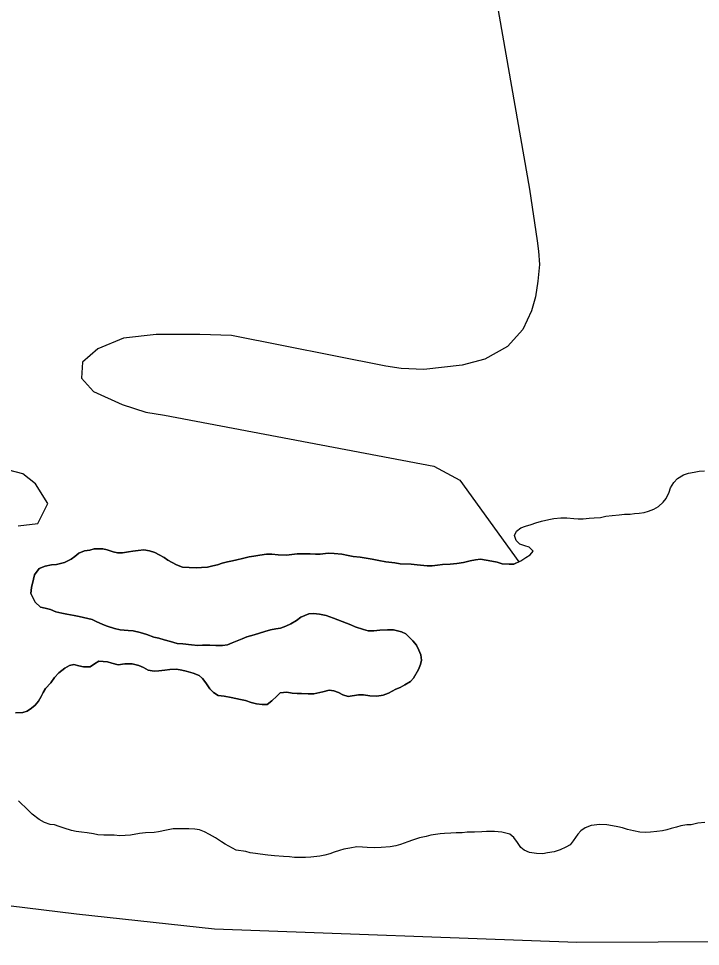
# Model space of a CAD drawing. Extents: x 3219052 to 3256913, y 800770 to 826146.
# Drawn here: x 3232066 to 3232533, y 811180 to 811815 of the extents above; entities that cross this region are included whole.
import ezdxf

# ---------------------------------------------------------------- set-up
doc = ezdxf.new("R2010")
doc.units = 0
for name, color, linetype in [('V-LEVE-TOET', 7, 'Continuous'), ('V-SITE-VEGE', 7, 'Continuous'), ('V-TOPO-SHOR', 7, 'Continuous')]:
    doc.layers.add(name, color=color, linetype=linetype)

msp = doc.modelspace()

# ---------------------------------------------------------------- linework, layer by layer
at = {"layer": 'V-LEVE-TOET'}
msp.add_lwpolyline([(3233168.71, 811179.56), (3232928.45, 811181.52), (3232726.75, 811183.35), (3232448.33, 811182.18), (3232199.98, 811191.47), (3232105.65, 811201.7), (3231932.02, 811222.94), (3231729.58, 811248.93), (3231657.36, 811258.48), (3231483.91, 811272.61), (3231247.96, 811289.57), (3231011, 811310.39), (3230861.9, 811324.85), (3230746.47, 811335.96), (3230650.89, 811334.23), (3230506.19, 811328.79), (3230333.47, 811321.2), (3230135.17, 811308.02), (3229915.78, 811296.31), (3229853.28, 811297.11), (3229792.43, 811304.81), (3229699.76, 811327.82)], dxfattribs=at)
at = {"layer": 'V-SITE-VEGE'}
for points in [[(3232387.2, 811861.53), (3232415.88, 811698.52)], [(3232415.88, 811698.52), (3232421.12, 811662.98), (3232422.08, 811655.92), (3232422.56, 811646.88), (3232421.46, 811635.46), (3232419.92, 811624.7), (3232417.09, 811615.07), (3232411.33, 811602.2), (3232400.76, 811590.53), (3232385.18, 811582.03), (3232369.69, 811577.72), (3232343.44, 811574.94), (3232327.82, 811575.46), (3232317.51, 811577.21), (3232211.62, 811598.24), (3232190.06, 811598.89), (3232160.12, 811598.82), (3232137.62, 811596.41), (3232120.09, 811589.05), (3232109.56, 811579.8), (3232108.9, 811569.02), (3232117.08, 811559.83), (3232136.72, 811550.86), (3232153.12, 811545.69), (3232165.85, 811543.68), (3232350.26, 811508.55), (3232368.12, 811498.95), (3232408.62, 811443.14), (3232405.12, 811441.58), (3232401.99, 811441.43), (3232397.2, 811441.77), (3232393.58, 811442.77), (3232390.12, 811443.61), (3232386.16, 811444.28), (3232382.21, 811444.79), (3232378.74, 811444.47), (3232375.11, 811443.65), (3232370.66, 811442.68), (3232366.04, 811442.03), (3232361.58, 811441.55), (3232356.3, 811441.24), (3232352.84, 811440.75), (3232349.05, 811440.43), (3232345.75, 811440.28), (3232338.82, 811441.13), (3232334.87, 811441.47), (3232327.28, 811441.66), (3232323.49, 811442.33), (3232317.39, 811443.01), (3232312.61, 811444.01), (3232307.99, 811444.85), (3232299.75, 811446.19), (3232295.13, 811446.7), (3232291.51, 811447.37), (3232287.39, 811448.38), (3232281.95, 811448.72), (3232277.99, 811448.9), (3232272.39, 811448.42), (3232269.25, 811448.27), (3232265.62, 811448.61), (3232261.99, 811448.45), (3232256.72, 811448.47), (3232253.08, 811447.99), (3232249.29, 811447.67), (3232243.68, 811447.85), (3232239.4, 811448.36), (3232235.77, 811448.37), (3232231.15, 811447.72), (3232227.02, 811446.91), (3232223.73, 811446.43), (3232219.27, 811445.29), (3232215.31, 811444.47), (3232212.34, 811443.83), (3232208.87, 811443.18), (3232205.41, 811442.2), (3232202.1, 811441.05), (3232198.96, 811440.24), (3232195.34, 811439.43), (3232191.21, 811439.11), (3232187.58, 811438.95), (3232182.64, 811439.13), (3232178.19, 811439.31), (3232174.07, 811440.97), (3232168.14, 811444.29), (3232165.51, 811446.11), (3232162.21, 811447.94), (3232159.25, 811449.43), (3232155.62, 811450.6), (3232151.67, 811451.27), (3232147.88, 811450.95), (3232144.08, 811450.47), (3232141.11, 811449.98), (3232136.99, 811449.33), (3232133.69, 811449.18), (3232130.72, 811449.84), (3232126.44, 811451.35), (3232123.47, 811452.02), (3232117.7, 811452.03), (3232114.56, 811451.05), (3232110.93, 811450.57), (3232107.14, 811449.09)], [(3232065.47, 811467.68), (3232079.07, 811469.38), (3232085.88, 811483), (3232077.37, 811496.61), (3232068.87, 811503.42), (3232048.46, 811508.52)], [(3232107.14, 811449.09), (3232104.49, 811446.8), (3232101.84, 811444.99), (3232097.38, 811442.53), (3232091.77, 811441.23), (3232088.31, 811440.91), (3232084.02, 811440.1), (3232080.06, 811438.46), (3232076.74, 811434.18), (3232076.07, 811431.22), (3232074.74, 811425.45), (3232074.23, 811421.33), (3232077.18, 811415.38), (3232080.96, 811412.07), (3232084.09, 811411.24), (3232087.72, 811410.4), (3232091.34, 811408.91), (3232095.46, 811407.9), (3232098.93, 811407.23), (3232103.87, 811406.23), (3232107.33, 811405.56), (3232110.3, 811404.89), (3232113.26, 811404.22), (3232116.23, 811403.55), (3232119.03, 811402.22), (3232123.64, 811400.23), (3232126.6, 811398.9), (3232131.55, 811397.4), (3232135.34, 811396.56), (3232140.94, 811396.05), (3232144.41, 811395.71), (3232149.19, 811394.55), (3232153.64, 811393.21), (3232158.41, 811391.55), (3232162.04, 811390.71), (3232165.5, 811389.55), (3232169.95, 811388.38), (3232174.4, 811387.21), (3232178.35, 811386.87), (3232184.29, 811386.19), (3232188.74, 811385.85), (3232191.87, 811386), (3232196.82, 811385.99), (3232200.94, 811385.64), (3232205.56, 811385.79), (3232209.03, 811386.28), (3232212.16, 811387.59), (3232215.63, 811389.06), (3232218.93, 811390.37), (3232222.24, 811391.68), (3232227.19, 811392.98), (3232230.98, 811394.29), (3232234.62, 811395.44), (3232238.41, 811396.41), (3232242.04, 811397.06), (3232245.18, 811397.71), (3232248.81, 811399.02), (3232252.44, 811400.49), (3232256.25, 811402.96), (3232259.22, 811405.09), (3232264.67, 811407.55), (3232267.8, 811407.7), (3232272.09, 811407.19), (3232276.54, 811406.36), (3232281.65, 811404.53), (3232287.58, 811402.2), (3232293.51, 811399.87), (3232296.47, 811398.54), (3232302.07, 811396.71), (3232305.37, 811395.88), (3232309.16, 811395.87), (3232313.29, 811396.35), (3232318.56, 811396.5), (3232322.69, 811396.48), (3232328.12, 811395.15), (3232331.09, 811393.65), (3232333.39, 811391.5), (3232336.02, 811388.86), (3232338.32, 811386.05), (3232340.13, 811382.58), (3232341.44, 811379.44), (3232341.75, 811375.81), (3232341.08, 811372.84), (3232339.76, 811369.38), (3232336.27, 811363.46), (3232334.29, 811360.99), (3232330.49, 811358.69), (3232327.35, 811356.89), (3232324.38, 811355.91), (3232319.26, 811353.12), (3232315.62, 811351.65), (3232311.33, 811351), (3232306.55, 811351.34), (3232302.1, 811352.02), (3232298.64, 811351.86), (3232291.71, 811350.73), (3232287.92, 811351.9), (3232284.95, 811353.55), (3232281.82, 811354.72), (3232278.53, 811355.06), (3232274.23, 811353.92)], [(3232274.23, 811353.92), (3232268.13, 811352.62), (3232264.17, 811352.63), (3232259.72, 811352.81), (3232256.58, 811352.82), (3232253.29, 811353.16), (3232249.5, 811353.67), (3232245.04, 811353.34), (3232242.73, 811351.05), (3232239.42, 811347.92), (3232236.11, 811345.3), (3232232.81, 811345.31), (3232228.86, 811345.81), (3232225.07, 811346.81), (3232221.28, 811347.98), (3232217.98, 811348.65), (3232211.55, 811350.15), (3232206.61, 811350.99), (3232202.65, 811351.5), (3232199.36, 811353.49), (3232196.89, 811355.97), (3232194.1, 811360.27), (3232191.8, 811363.24), (3232189.5, 811365.23), (3232185.38, 811366.73), (3232180.77, 811368.06), (3232177.8, 811368.89), (3232174.01, 811369.56), (3232169.39, 811369.41), (3232166.09, 811368.93), (3232161.97, 811368.28), (3232158.84, 811368.13), (3232154.55, 811368.8), (3232151.42, 811370.62), (3232148.29, 811372.12), (3232143.68, 811373.12), (3232138.73, 811373.14), (3232134.11, 811372.49), (3232129.83, 811373.66), (3232126.69, 811374.49), (3232120.93, 811375.01), (3232117.95, 811373.2), (3232114.81, 811371.23), (3232110.36, 811371.08), (3232107.23, 811371.91), (3232103.77, 811372.75), (3232100.79, 811371.94), (3232097.49, 811370.13), (3232093.36, 811367.01), (3232090.38, 811363.88), (3232087.9, 811360.1), (3232084.26, 811356.32), (3232082.76, 811353.52), (3232081.27, 811350.72), (3232079.44, 811347.59), (3232077.29, 811344.8), (3232074.81, 811342.82), (3232071.67, 811340.85), (3232068.7, 811339.87), (3232063.75, 811339.56)]]:
    msp.add_lwpolyline(points, dxfattribs=at)
at = {"layer": 'V-TOPO-SHOR'}
for points in [[(3232416.35, 811447.98), (3232418.34, 811450.45), (3232415.55, 811453.09), (3232412.58, 811453.93), (3232409.29, 811455.26), (3232406.66, 811457.74), (3232405.51, 811461.04), (3232406.84, 811464.01), (3232409.98, 811466.31), (3232413.12, 811467.61), (3232416.91, 811468.76), (3232420.05, 811469.74), (3232424.01, 811470.88), (3232428.96, 811472.19), (3232432.59, 811472.83), (3232437.38, 811473.15), (3232441.5, 811473.14), (3232446.12, 811472.79), (3232449.25, 811472.45), (3232452.55, 811472.61), (3232456.67, 811472.92), (3232460.14, 811473.24), (3232464.43, 811473.56), (3232468.22, 811474.37), (3232472.35, 811474.85), (3232477.3, 811475.33), (3232480.93, 811475.65), (3232484.88, 811475.81), (3232487.85, 811476.29), (3232490.99, 811476.44), (3232494.29, 811476.77), (3232497.42, 811477.74), (3232500.89, 811479.05), (3232504.19, 811481.02), (3232507.34, 811483.98), (3232509.49, 811486.45), (3232511.48, 811490.9), (3232512.31, 811493.86), (3232514.64, 811497.32), (3232517.12, 811500.11), (3232521.41, 811502.58), (3232524.71, 811503.72), (3232528.51, 811504.53), (3232532.14, 811505.18), (3232535.77, 811505.33)], [(3232123.64, 811400.23), (3232119.03, 811402.22), (3232116.23, 811403.55), (3232113.26, 811404.22), (3232110.3, 811404.89), (3232107.33, 811405.56), (3232103.87, 811406.23), (3232098.93, 811407.23), (3232095.46, 811407.9), (3232091.34, 811408.91), (3232087.72, 811410.4), (3232084.09, 811411.24), (3232080.96, 811412.07), (3232077.18, 811415.38), (3232074.23, 811421.33), (3232074.74, 811425.45), (3232076.08, 811431.22), (3232076.74, 811434.18), (3232080.06, 811438.46), (3232084.02, 811440.1), (3232088.31, 811440.91), (3232091.77, 811441.23), (3232097.38, 811442.53), (3232101.84, 811444.99), (3232104.49, 811446.8), (3232107.14, 811449.09), (3232110.93, 811450.57), (3232114.56, 811451.05), (3232117.7, 811452.03), (3232123.47, 811452.02), (3232126.44, 811451.35), (3232130.72, 811449.85), (3232133.69, 811449.18), (3232136.99, 811449.33), (3232141.11, 811449.98), (3232144.08, 811450.47), (3232147.88, 811450.95), (3232151.67, 811451.27), (3232155.62, 811450.6), (3232159.25, 811449.43), (3232162.21, 811447.94), (3232165.51, 811446.11), (3232168.14, 811444.29), (3232174.07, 811440.97), (3232178.19, 811439.31), (3232182.64, 811439.13), (3232187.58, 811438.95), (3232191.21, 811439.11), (3232195.34, 811439.43), (3232198.97, 811440.24), (3232202.1, 811441.05), (3232205.41, 811442.2), (3232208.87, 811443.18), (3232212.34, 811443.83), (3232215.31, 811444.47), (3232219.27, 811445.29), (3232223.73, 811446.43), (3232227.02, 811446.91), (3232231.15, 811447.72), (3232235.77, 811448.37), (3232239.4, 811448.36), (3232243.68, 811447.85), (3232249.29, 811447.67), (3232253.08, 811447.99), (3232256.72, 811448.47), (3232261.99, 811448.45), (3232265.62, 811448.61), (3232269.25, 811448.27), (3232272.38, 811448.42), (3232277.99, 811448.9), (3232281.95, 811448.72), (3232287.39, 811448.38), (3232291.51, 811447.37), (3232295.13, 811446.7), (3232299.75, 811446.19), (3232307.99, 811444.85), (3232312.61, 811444.01), (3232317.39, 811443.01), (3232323.49, 811442.33), (3232327.28, 811441.66), (3232334.87, 811441.47), (3232338.82, 811441.13), (3232345.75, 811440.28), (3232349.05, 811440.43), (3232352.84, 811440.75), (3232356.3, 811441.24), (3232361.58, 811441.55), (3232366.04, 811442.03), (3232370.66, 811442.68), (3232375.11, 811443.65), (3232378.74, 811444.47), (3232382.21, 811444.79), (3232386.16, 811444.28), (3232390.12, 811443.61), (3232393.58, 811442.77), (3232397.2, 811441.77), (3232401.99, 811441.43), (3232405.12, 811441.58), (3232409.91, 811443.71), (3232413.22, 811446.01), (3232416.35, 811447.98)], [(3232180.77, 811368.06), (3232185.38, 811366.73), (3232189.5, 811365.23), (3232191.8, 811363.24), (3232194.1, 811360.27), (3232196.89, 811355.97), (3232199.36, 811353.49), (3232202.65, 811351.5), (3232206.61, 811350.99), (3232211.55, 811350.15), (3232217.98, 811348.65), (3232221.28, 811347.98), (3232225.07, 811346.81), (3232228.86, 811345.81), (3232232.81, 811345.31), (3232236.11, 811345.3), (3232239.42, 811347.92), (3232242.73, 811351.05), (3232245.04, 811353.35), (3232249.5, 811353.67), (3232253.29, 811353.16), (3232256.58, 811352.82), (3232259.72, 811352.81), (3232264.17, 811352.63), (3232268.13, 811352.62), (3232274.23, 811353.92), (3232278.53, 811355.06), (3232281.82, 811354.72), (3232284.95, 811353.55), (3232287.92, 811351.9), (3232291.71, 811350.73), (3232298.64, 811351.86), (3232302.1, 811352.02), (3232306.55, 811351.34), (3232311.33, 811351), (3232315.62, 811351.65), (3232319.26, 811353.12), (3232324.38, 811355.91), (3232327.35, 811356.89), (3232330.49, 811358.69), (3232334.29, 811360.99), (3232336.27, 811363.46), (3232339.76, 811369.38), (3232341.08, 811372.84), (3232341.75, 811375.81), (3232341.44, 811379.44), (3232340.13, 811382.58), (3232338.32, 811386.05), (3232336.02, 811388.86), (3232333.39, 811391.5), (3232331.09, 811393.65), (3232328.12, 811395.15), (3232322.69, 811396.48), (3232318.56, 811396.5), (3232313.29, 811396.35), (3232309.16, 811395.87), (3232305.37, 811395.88), (3232302.07, 811396.71), (3232296.47, 811398.54), (3232293.51, 811399.87), (3232287.58, 811402.2), (3232281.65, 811404.53), (3232276.54, 811406.36), (3232272.09, 811407.19), (3232267.8, 811407.7), (3232264.67, 811407.55), (3232259.22, 811405.09), (3232256.25, 811402.96), (3232252.44, 811400.49), (3232248.81, 811399.02), (3232245.18, 811397.71), (3232242.04, 811397.06), (3232238.41, 811396.41), (3232234.62, 811395.44), (3232230.98, 811394.29), (3232227.19, 811392.98), (3232222.24, 811391.68), (3232218.93, 811390.37), (3232215.63, 811389.06), (3232212.16, 811387.59), (3232209.03, 811386.28), (3232205.56, 811385.79), (3232200.94, 811385.64), (3232196.82, 811385.99), (3232191.87, 811386), (3232188.74, 811385.85), (3232184.29, 811386.19), (3232178.35, 811386.87), (3232174.4, 811387.21), (3232169.95, 811388.38), (3232165.5, 811389.55), (3232162.04, 811390.71), (3232158.41, 811391.55), (3232153.64, 811393.21), (3232149.19, 811394.55), (3232144.41, 811395.71), (3232140.94, 811396.05), (3232135.34, 811396.56), (3232131.55, 811397.4), (3232126.6, 811398.9), (3232123.64, 811400.23)], [(3232063.75, 811339.56), (3232068.7, 811339.87), (3232071.67, 811340.85), (3232074.81, 811342.82), (3232077.29, 811344.8), (3232079.45, 811347.59), (3232081.27, 811350.72), (3232082.76, 811353.52), (3232084.26, 811356.32), (3232087.9, 811360.1), (3232090.38, 811363.88), (3232093.36, 811367.01), (3232097.49, 811370.13), (3232100.79, 811371.94), (3232103.77, 811372.75), (3232107.23, 811371.91), (3232110.36, 811371.08), (3232114.81, 811371.23), (3232117.95, 811373.2), (3232120.93, 811375.01), (3232126.69, 811374.49), (3232129.83, 811373.66), (3232134.11, 811372.49), (3232138.73, 811373.14), (3232143.68, 811373.12), (3232148.29, 811372.12), (3232151.42, 811370.62), (3232154.55, 811368.8), (3232158.84, 811368.13), (3232161.97, 811368.28), (3232166.09, 811368.93), (3232169.39, 811369.41), (3232174.01, 811369.56), (3232177.8, 811368.89), (3232180.77, 811368.06)], [(3232236.62, 811242.06), (3232231.34, 811242.73), (3232228.05, 811243.23), (3232224.58, 811243.74), (3232221.45, 811244.57), (3232214.86, 811245.42), (3232207.45, 811249.73), (3232204.82, 811251.22), (3232200.7, 811254.04), (3232196.75, 811256.36), (3232193.29, 811258.02), (3232189.83, 811259.35), (3232186.54, 811259.85), (3232182.58, 811260.2), (3232175.32, 811260.22), (3232171.7, 811260.07), (3232167.24, 811259.25), (3232161.79, 811258.11), (3232158.82, 811257.63), (3232152.72, 811257.32), (3232148.76, 811257), (3232142.49, 811255.7), (3232135.23, 811255.39), (3232131.44, 811255.74), (3232127.98, 811255.75), (3232124.35, 811255.76), (3232120.06, 811255.94), (3232117.1, 811256.61), (3232112.81, 811257.44), (3232108.85, 811257.79), (3232105.39, 811258.29), (3232102.1, 811258.96), (3232097.15, 811260.62), (3232093.7, 811261.79), (3232090.56, 811262.95), (3232087.43, 811263.13), (3232083.64, 811264.46), (3232079.86, 811266.61), (3232075.25, 811270.26), (3232072.62, 811272.74), (3232070.48, 811274.89), (3232067.85, 811277.21), (3232065.71, 811279.36)], [(3232535.85, 811264.39), (3232531.23, 811263.91), (3232526.61, 811262.93), (3232523.48, 811262.78), (3232519.52, 811262.13), (3232516.55, 811261.31), (3232512.75, 811260.33), (3232509.78, 811259.52), (3232506.81, 811258.7), (3232503.01, 811258.22), (3232498.72, 811257.74), (3232495.26, 811257.58), (3232491.47, 811257.93), (3232487.02, 811258.77), (3232483.06, 811259.77), (3232479.44, 811260.77), (3232476.31, 811261.6), (3232472.68, 811262.27), (3232468.89, 811262.78), (3232464.11, 811263.12), (3232458, 811262.48), (3232453.88, 811260.84), (3232450.9, 811258.71), (3232448.91, 811256.41), (3232445.77, 811251.96), (3232443.61, 811249.17), (3232440.81, 811247.53), (3232436.84, 811245.72), (3232432.71, 811244.42), (3232428.09, 811243.61), (3232424.96, 811242.96), (3232420.51, 811243.14), (3232415.73, 811243.98), (3232412.27, 811245.47), (3232409.8, 811247.46), (3232407.67, 811250.76), (3232405.04, 811254.23), (3232402.24, 811256.39), (3232396.97, 811257.89), (3232391.86, 811258.23), (3232386.42, 811258.25), (3232383.12, 811258.09), (3232378.17, 811257.95), (3232373.22, 811257.8), (3232369.75, 811257.48), (3232365.63, 811257.33), (3232362, 811257.17), (3232357.71, 811256.85), (3232354.58, 811256.7), (3232348.15, 811255.73), (3232345.01, 811254.91), (3232340.56, 811253.94), (3232335.6, 811252.47), (3232332.46, 811251.32), (3232327.51, 811249.36), (3232324.21, 811248.38), (3232320.42, 811247.73), (3232314.31, 811247.26), (3232309.86, 811247.1), (3232304.58, 811247.45), (3232301.45, 811247.62), (3232297.66, 811247.8), (3232292.87, 811246.99), (3232288.75, 811246.18), (3232285.77, 811245.37), (3232282.14, 811244.06), (3232279.17, 811242.91), (3232275.71, 811242.1), (3232272.24, 811241.45), (3232265.97, 811240.81), (3232262.5, 811240.49), (3232258.22, 811240.5), (3232254.76, 811240.51), (3232251.46, 811240.85), (3232247.34, 811241.2), (3232241.07, 811241.71), (3232236.62, 811242.06)]]:
    msp.add_lwpolyline(points, dxfattribs=at)

doc.saveas('drawing.dxf')
